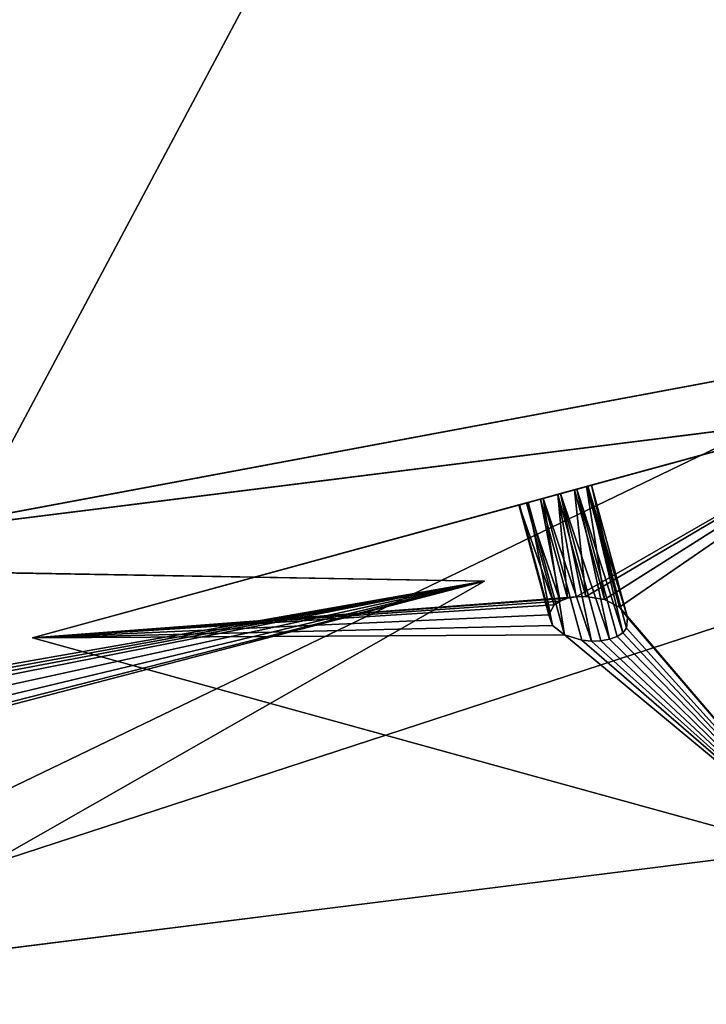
# Model space of a CAD drawing. Extents: x 5.2 to 19.2, y -23 to 23.
# Tile 333 of 656: x 12.883 to 13.416, y -23.045 to -22.279. Entities that reach past the tile are written whole.
import ezdxf

# ---------------------------------------------------------------- set-up
doc = ezdxf.new("R2010")
doc.units = 0
doc.header["$MEASUREMENT"] = 0
doc.layers.get('0').update_dxf_attribs({"linetype": 'CONTINUOUS'})

# ---------------------------------------------------------------- blocks, each defined once
blk = doc.blocks.new('LUXORA_OVAL_LED_37W_STL')
at = {"color": 0}
for p, q in [((14.37644, -22.35425, 4.45113), (12.89254, -22.75979, 0.82709)), ((14.37644, -22.35425, 4.45113), (12.89254, -22.75979, 0.82709)), ((12.84392, -22.66847, 4.18098), (14.05084, -22.44286, 4.18098)), ((14.05084, -22.44286, 4.14161), (12.84392, -22.66847, 4.14161)), ((14.05084, -22.44286, 4.14161), (12.84392, -22.66847, 4.14161)), ((12.84392, -22.66847, 4.18098), (14.05084, -22.44286, 4.18098)), ((12.84392, -22.66847, 0.83452), (14.05084, -22.44286, 0.83452)), ((14.05084, -22.44286, 0.79515), (12.84392, -22.66847, 0.79515)), ((14.05084, -22.44286, 0.79515), (12.84392, -22.66847, 0.79515)), ((12.84392, -22.66847, 0.83452), (14.05084, -22.44286, 0.83452)), ((12.65307, -22.69583, 0.51943), (14.17947, -22.50471, 4.14347)), ((12.65307, -22.69583, 0.51943), (14.17947, -22.50471, 4.14347)), ((13.59171, -22.56871, 0.51943), (12.89254, -22.75979, 0.82709)), ((13.59171, -22.56871, 0.51943), (12.89254, -22.75979, 0.82709)), ((13.46028, -22.59476, 4.45113), (11.93388, -22.78589, 0.82709)), ((13.46028, -22.59476, 4.45113), (11.93388, -22.78589, 0.82709)), ((13.30084, -22.6482, 0.78155), (13.31377, -22.64467, 0.78604)), ((13.30084, -22.6482, 0.78155), (13.31377, -22.64467, 0.78604)), ((13.3156, -22.64417, 0.8346), (13.30305, -22.6476, 0.84013)), ((13.3156, -22.64417, 0.8346), (13.30305, -22.6476, 0.84013)), ((13.31377, -22.64467, 0.78604), (13.3232, -22.64209, 0.79625)), ((13.31377, -22.64467, 0.78604), (13.3232, -22.64209, 0.79625)), ((13.31377, -22.64467, 0.78604), (13.33709, -22.73, 0.78604)), ((13.31377, -22.64467, 0.78604), (13.33709, -22.73, 0.78604)), ((13.32423, -22.64181, 0.82367), (13.3156, -22.64417, 0.8346)), ((13.32423, -22.64181, 0.82367), (13.3156, -22.64417, 0.8346)), ((13.34109, -22.76087, 0.83816), (13.3156, -22.64417, 0.8346)), ((13.3156, -22.64417, 0.8346), (13.34689, -22.75869, 0.8346)), ((13.34109, -22.76087, 0.83816), (13.3156, -22.64417, 0.8346)), ((13.3156, -22.64417, 0.8346), (13.34689, -22.75869, 0.8346)), ((13.3156, -22.64417, 0.8346), (13.35141, -22.75572, 0.82968)), ((13.3156, -22.64417, 0.8346), (13.35141, -22.75572, 0.82968)), ((13.3232, -22.64209, 0.79625), (13.32698, -22.64106, 0.80983)), ((13.3232, -22.64209, 0.79625), (13.32698, -22.64106, 0.80983)), ((13.3232, -22.64209, 0.79625), (13.34884, -22.73591, 0.79625)), ((13.3232, -22.64209, 0.79625), (13.34884, -22.73591, 0.79625)), ((13.32698, -22.64106, 0.80983), (13.32423, -22.64181, 0.82367)), ((13.32698, -22.64106, 0.80983), (13.32423, -22.64181, 0.82367)), ((13.32423, -22.64181, 0.82367), (13.35141, -22.75572, 0.82968)), ((13.32423, -22.64181, 0.82367), (13.35141, -22.75572, 0.82968)), ((13.32423, -22.64181, 0.82367), (13.35438, -22.75211, 0.82367)), ((13.32423, -22.64181, 0.82367), (13.35438, -22.75211, 0.82367)), ((13.32698, -22.64106, 0.80983), (13.35508, -22.74389, 0.80983)), ((13.32698, -22.64106, 0.80983), (13.35508, -22.74389, 0.80983)), ((13.27648, -22.65486, 0.79227), (13.28739, -22.65188, 0.78379)), ((13.27648, -22.65486, 0.79227), (13.28739, -22.65188, 0.78379)), ((13.28946, -22.65131, 0.83897), (13.27795, -22.65446, 0.8314)), ((13.28946, -22.65131, 0.83897), (13.27795, -22.65446, 0.8314)), ((13.28739, -22.65188, 0.78379), (13.30084, -22.6482, 0.78155)), ((13.28739, -22.65188, 0.78379), (13.30084, -22.6482, 0.78155)), ((13.30267, -22.73119, 0.78735), (13.28739, -22.65188, 0.78379)), ((13.30267, -22.73119, 0.78735), (13.28739, -22.65188, 0.78379)), ((13.30847, -22.72902, 0.78379), (13.28739, -22.65188, 0.78379)), ((13.30847, -22.72902, 0.78379), (13.28739, -22.65188, 0.78379)), ((13.30305, -22.6476, 0.84013), (13.28946, -22.65131, 0.83897)), ((13.30305, -22.6476, 0.84013), (13.28946, -22.65131, 0.83897)), ((13.3196, -22.76162, 0.83897), (13.28946, -22.65131, 0.83897)), ((13.32704, -22.76238, 0.8404), (13.28946, -22.65131, 0.83897)), ((13.32704, -22.76238, 0.8404), (13.28946, -22.65131, 0.83897)), ((13.3196, -22.76162, 0.83897), (13.28946, -22.65131, 0.83897)), ((13.30084, -22.6482, 0.78155), (13.32252, -22.72751, 0.78155)), ((13.30847, -22.72902, 0.78379), (13.30084, -22.6482, 0.78155)), ((13.30847, -22.72902, 0.78379), (13.30084, -22.6482, 0.78155)), ((13.31522, -22.72776, 0.78182), (13.30084, -22.6482, 0.78155)), ((13.31522, -22.72776, 0.78182), (13.30084, -22.6482, 0.78155)), ((13.30084, -22.6482, 0.78155), (13.32252, -22.72751, 0.78155)), ((13.34109, -22.76087, 0.83816), (13.30305, -22.6476, 0.84013)), ((13.33434, -22.76212, 0.84013), (13.30305, -22.6476, 0.84013)), ((13.34109, -22.76087, 0.83816), (13.30305, -22.6476, 0.84013)), ((13.33434, -22.76212, 0.84013), (13.30305, -22.6476, 0.84013)), ((13.32704, -22.76238, 0.8404), (13.30305, -22.6476, 0.84013)), ((13.32704, -22.76238, 0.8404), (13.30305, -22.6476, 0.84013)), ((13.27062, -22.65646, 0.80503), (13.27648, -22.65486, 0.79227)), ((13.27062, -22.65646, 0.80503), (13.27648, -22.65486, 0.79227)), ((13.27115, -22.65632, 0.81915), (13.27062, -22.65646, 0.80503)), ((13.27115, -22.65632, 0.81915), (13.27062, -22.65646, 0.80503)), ((13.29394, -22.74179, 0.80503), (13.27062, -22.65646, 0.80503)), ((13.29394, -22.74179, 0.80503), (13.27062, -22.65646, 0.80503)), ((13.27795, -22.65446, 0.8314), (13.27115, -22.65632, 0.81915)), ((13.27795, -22.65446, 0.8314), (13.27115, -22.65632, 0.81915)), ((13.29679, -22.75014, 0.81915), (13.27115, -22.65632, 0.81915)), ((13.29679, -22.75014, 0.81915), (13.27115, -22.65632, 0.81915)), ((13.29815, -22.73417, 0.79227), (13.27648, -22.65486, 0.79227)), ((13.29815, -22.73417, 0.79227), (13.27648, -22.65486, 0.79227)), ((13.30267, -22.73119, 0.78735), (13.27648, -22.65486, 0.79227)), ((13.30267, -22.73119, 0.78735), (13.27648, -22.65486, 0.79227)), ((13.30605, -22.75729, 0.8314), (13.27795, -22.65446, 0.8314)), ((13.30605, -22.75729, 0.8314), (13.27795, -22.65446, 0.8314)), ((11.7059, -22.68863, 0.51943), (13.24397, -22.71578, 4.14347)), ((11.7059, -22.68863, 0.51943), (13.24397, -22.71578, 4.14347)), ((12.51927, -22.70299, 4.45113), (13.24397, -22.71578, 4.14347)), ((12.51927, -22.70299, 4.45113), (13.24397, -22.71578, 4.14347)), ((13.24397, -22.71578, 4.14347), (12.68199, -23.03627, 3.84067)), ((13.24397, -22.71578, 4.14347), (12.68199, -23.03627, 3.84067)), ((13.30847, -22.72902, 0.78379), (13.30267, -22.73119, 0.78735)), ((13.30847, -22.72902, 0.78379), (13.30267, -22.73119, 0.78735)), ((13.31522, -22.72776, 0.78182), (13.30847, -22.72902, 0.78379)), ((13.31522, -22.72776, 0.78182), (13.30847, -22.72902, 0.78379)), ((13.32252, -22.72751, 0.78155), (13.31522, -22.72776, 0.78182)), ((13.32252, -22.72751, 0.78155), (13.31522, -22.72776, 0.78182)), ((13.33709, -22.73, 0.78604), (13.32252, -22.72751, 0.78155)), ((13.33709, -22.73, 0.78604), (13.32252, -22.72751, 0.78155)), ((13.29815, -22.73417, 0.79227), (13.29394, -22.74179, 0.80503)), ((13.29815, -22.73417, 0.79227), (13.29394, -22.74179, 0.80503)), ((13.30267, -22.73119, 0.78735), (13.29815, -22.73417, 0.79227)), ((13.30267, -22.73119, 0.78735), (13.29815, -22.73417, 0.79227)), ((13.34884, -22.73591, 0.79625), (13.33709, -22.73, 0.78604)), ((13.34884, -22.73591, 0.79625), (13.33709, -22.73, 0.78604)), ((13.35508, -22.74389, 0.80983), (13.34884, -22.73591, 0.79625)), ((13.35508, -22.74389, 0.80983), (13.34884, -22.73591, 0.79625)), ((13.29394, -22.74179, 0.80503), (13.29679, -22.75014, 0.81915)), ((13.29394, -22.74179, 0.80503), (13.29679, -22.75014, 0.81915)), ((13.35438, -22.75211, 0.82367), (13.35508, -22.74389, 0.80983)), ((13.35438, -22.75211, 0.82367), (13.35508, -22.74389, 0.80983)), ((13.29679, -22.75014, 0.81915), (13.30605, -22.75729, 0.8314)), ((13.29679, -22.75014, 0.81915), (13.30605, -22.75729, 0.8314)), ((13.35141, -22.75572, 0.82968), (13.35438, -22.75211, 0.82367)), ((13.35141, -22.75572, 0.82968), (13.35438, -22.75211, 0.82367)), ((12.89254, -22.75979, 0.82709), (13.51619, -22.93182, 1.12989)), ((12.89254, -22.75979, 0.82709), (13.51619, -22.93182, 1.12989)), ((13.30605, -22.75729, 0.8314), (13.3196, -22.76162, 0.83897)), ((13.30605, -22.75729, 0.8314), (13.3196, -22.76162, 0.83897)), ((13.34109, -22.76087, 0.83816), (13.34689, -22.75869, 0.8346)), ((13.34109, -22.76087, 0.83816), (13.34689, -22.75869, 0.8346)), ((13.34689, -22.75869, 0.8346), (13.35141, -22.75572, 0.82968)), ((13.34689, -22.75869, 0.8346), (13.35141, -22.75572, 0.82968)), ((13.3196, -22.76162, 0.83897), (13.32704, -22.76238, 0.8404)), ((13.3196, -22.76162, 0.83897), (13.32704, -22.76238, 0.8404)), ((13.32704, -22.76238, 0.8404), (13.33434, -22.76212, 0.84013)), ((13.32704, -22.76238, 0.8404), (13.33434, -22.76212, 0.84013)), ((13.33434, -22.76212, 0.84013), (13.34109, -22.76087, 0.83816)), ((13.33434, -22.76212, 0.84013), (13.34109, -22.76087, 0.83816)), ((12.52685, -23.04457, 1.12989), (13.66859, -22.90161, 3.84067)), ((12.52685, -23.04457, 1.12989), (13.66859, -22.90161, 3.84067))]:
    blk.add_line(p, q, dxfattribs=at)
mesh = blk.add_polyface(dxfattribs=at)
corners = [(5.68976, -17.26589, 4.18098), (5.57647, 16.04331, 4.18098), (5.57647, -16.04331, 4.18098), (5.68976, 17.26589, 4.18098), (6.02576, -18.44684, 4.18098), (6.02576, 18.44684, 4.18098), (6.57305, -19.54595, 4.18098), (6.57305, 19.54595, 4.18098), (7.15127, -16.04331, 4.18098), (7.31298, -20.52577, 4.18098), (7.26225, -17.09924, 4.18098), (7.59035, -18.10902, 4.18098), (8.22035, -21.35295, 4.18098), (8.12122, -19.02851, 4.18098), (8.83167, -19.81755, 4.18098), (9.26427, -21.99931, 4.18098), (9.69064, -20.44162, 4.18098), (10.40918, -22.44286, 4.18098), (10.66059, -20.87348, 4.18098), (11.6161, -22.66847, 4.18098), (11.69914, -21.09423, 4.18098), (12.84392, -22.66847, 4.18098), (12.76088, -21.09423, 4.18098), (13.79943, -20.87348, 4.18098), (14.05084, -22.44286, 4.18098), (14.76938, -20.44162, 4.18098), (15.19575, -21.99931, 4.18098), (15.62835, -19.81755, 4.18098), (16.23966, -21.35295, 4.18098), (16.3388, -19.02851, 4.18098), (17.14704, -20.52577, 4.18098), (16.86967, -18.10902, 4.18098), (17.19777, -17.09924, 4.18098), (17.88697, -19.54595, 4.18098), (17.30875, -16.04331, 4.18098), (17.30875, 16.04331, 4.18098), (7.15127, 16.04331, 4.18098), (7.31298, 20.52577, 4.18098), (7.26225, 17.09924, 4.18098), (7.59035, 18.10902, 4.18098), (8.22035, 21.35295, 4.18098), (8.12122, 19.02851, 4.18098), (8.83167, 19.81755, 4.18098), (9.26427, 21.99931, 4.18098), (9.69064, 20.44162, 4.18098), (10.40918, 22.44286, 4.18098), (10.66059, 20.87348, 4.18098), (11.6161, 22.66847, 4.18098), (11.69914, 21.09423, 4.18098), (12.84392, 22.66847, 4.18098), (12.76088, 21.09423, 4.18098), (13.79943, 20.87348, 4.18098), (14.05084, 22.44286, 4.18098), (14.76938, 20.44162, 4.18098), (15.19575, 21.99931, 4.18098), (15.62835, 19.81755, 4.18098), (16.23966, 21.35295, 4.18098), (16.3388, 19.02851, 4.18098), (17.14704, 20.52577, 4.18098), (16.86967, 18.10902, 4.18098), (17.19777, 17.09924, 4.18098), (17.88697, 19.54595, 4.18098), (18.43425, -18.44684, 4.18098), (18.43425, 18.44684, 4.18098), (18.77026, -17.26589, 4.18098), (18.77026, 17.26589, 4.18098), (18.88355, -16.04331, 4.18098), (18.88355, 16.04331, 4.18098)]
mesh.append_faces([[corners[k] for k in face] for face in [(0, 1, 2), (65, 66, 67)]], dxfattribs={"vtx0": -1, "color": 0})
mesh.append_faces([[corners[k] for k in face] for face in [(1, 0, 3), (3, 4, 5), (5, 6, 7), (8, 9, 10), (10, 9, 11), (11, 12, 13), (13, 12, 14), (14, 15, 16), (16, 17, 18), (18, 19, 20), (20, 21, 22), (22, 21, 23), (23, 24, 25), (25, 26, 27), (27, 28, 29), (29, 30, 31), (31, 30, 32), (32, 33, 34), (34, 33, 35), (7, 36, 37), (36, 7, 8), (37, 39, 40), (40, 42, 43), (43, 44, 45), (45, 46, 47), (47, 48, 49), (49, 51, 52), (52, 53, 54), (54, 55, 56), (56, 57, 58), (58, 60, 61), (61, 62, 63), (63, 64, 65)]], dxfattribs={"vtx0": -1, "vtx1": -1, "color": 0})
mesh.append_faces([[corners[k] for k in face] for face in [(7, 6, 8), (61, 35, 33)]], dxfattribs={"vtx0": -1, "vtx1": -1, "vtx2": -1, "color": 0})
mesh.append_faces([[corners[k] for k in face] for face in [(3, 0, 4), (5, 4, 6), (8, 6, 9), (11, 9, 12), (14, 12, 15), (16, 15, 17), (18, 17, 19), (20, 19, 21), (23, 21, 24), (25, 24, 26), (27, 26, 28), (29, 28, 30), (32, 30, 33), (37, 36, 38), (37, 38, 39), (40, 39, 41), (40, 41, 42), (43, 42, 44), (45, 44, 46), (47, 46, 48), (49, 48, 50), (49, 50, 51), (52, 51, 53), (54, 53, 55), (56, 55, 57), (58, 57, 59), (58, 59, 60), (61, 60, 35), (61, 33, 62), (63, 62, 64), (65, 64, 66)]], dxfattribs={"vtx0": -1, "vtx2": -1, "color": 0})
mesh = blk.add_polyface(dxfattribs=at)
corners = [(5.68976, 17.26589, 4.14161), (5.57647, -16.04331, 4.14161), (5.57647, 16.04331, 4.14161), (5.68976, -17.26589, 4.14161), (6.02576, 18.44684, 4.14161), (6.02576, -18.44684, 4.14161), (6.57305, 19.54595, 4.14161), (6.57305, -19.54595, 4.14161), (7.15127, 16.04331, 4.14161), (7.31298, 20.52577, 4.14161), (7.26225, 17.09924, 4.14161), (7.59035, 18.10902, 4.14161), (8.22035, 21.35295, 4.14161), (8.12122, 19.02851, 4.14161), (8.83167, 19.81755, 4.14161), (9.26427, 21.99931, 4.14161), (9.69064, 20.44162, 4.14161), (10.40918, 22.44286, 4.14161), (10.66059, 20.87348, 4.14161), (11.6161, 22.66847, 4.14161), (11.69914, 21.09423, 4.14161), (12.84392, 22.66847, 4.14161), (12.76088, 21.09423, 4.14161), (13.79943, 20.87348, 4.14161), (14.05084, 22.44286, 4.14161), (14.76938, 20.44162, 4.14161), (15.19575, 21.99931, 4.14161), (15.62835, 19.81755, 4.14161), (16.23966, 21.35295, 4.14161), (16.3388, 19.02851, 4.14161), (17.14704, 20.52577, 4.14161), (16.86967, 18.10902, 4.14161), (17.19777, 17.09924, 4.14161), (17.88697, 19.54595, 4.14161), (17.30875, 16.04331, 4.14161), (17.30875, -16.04331, 4.14161), (7.15127, -16.04331, 4.14161), (7.31298, -20.52577, 4.14161), (7.26225, -17.09924, 4.14161), (7.59035, -18.10902, 4.14161), (8.22035, -21.35295, 4.14161), (8.12122, -19.02851, 4.14161), (8.83167, -19.81755, 4.14161), (9.26427, -21.99931, 4.14161), (9.69064, -20.44162, 4.14161), (10.40918, -22.44286, 4.14161), (10.66059, -20.87348, 4.14161), (11.6161, -22.66847, 4.14161), (11.69914, -21.09423, 4.14161), (12.84392, -22.66847, 4.14161), (12.76088, -21.09423, 4.14161), (13.79943, -20.87348, 4.14161), (14.05084, -22.44286, 4.14161), (14.76938, -20.44162, 4.14161), (15.19575, -21.99931, 4.14161), (15.62835, -19.81755, 4.14161), (16.23966, -21.35295, 4.14161), (16.3388, -19.02851, 4.14161), (17.14704, -20.52577, 4.14161), (16.86967, -18.10902, 4.14161), (17.19777, -17.09924, 4.14161), (17.88697, -19.54595, 4.14161), (18.43425, 18.44684, 4.14161), (18.43425, -18.44684, 4.14161), (18.77026, 17.26589, 4.14161), (18.77026, -17.26589, 4.14161), (18.88355, 16.04331, 4.14161), (18.88355, -16.04331, 4.14161)]
mesh.append_faces([[corners[k] for k in face] for face in [(0, 1, 2), (65, 66, 67)]], dxfattribs={"vtx0": -1, "color": 0})
mesh.append_faces([[corners[k] for k in face] for face in [(1, 0, 3), (3, 4, 5), (5, 6, 7), (8, 9, 10), (10, 9, 11), (11, 12, 13), (13, 12, 14), (14, 15, 16), (16, 17, 18), (18, 19, 20), (20, 21, 22), (22, 21, 23), (23, 24, 25), (25, 26, 27), (27, 28, 29), (29, 30, 31), (31, 30, 32), (32, 33, 34), (34, 33, 35), (7, 36, 37), (36, 7, 8), (37, 39, 40), (40, 42, 43), (43, 44, 45), (45, 46, 47), (47, 48, 49), (49, 51, 52), (52, 53, 54), (54, 55, 56), (56, 57, 58), (58, 60, 61), (61, 62, 63), (63, 64, 65)]], dxfattribs={"vtx0": -1, "vtx1": -1, "color": 0})
mesh.append_faces([[corners[k] for k in face] for face in [(7, 6, 8), (61, 35, 33)]], dxfattribs={"vtx0": -1, "vtx1": -1, "vtx2": -1, "color": 0})
mesh.append_faces([[corners[k] for k in face] for face in [(3, 0, 4), (5, 4, 6), (8, 6, 9), (11, 9, 12), (14, 12, 15), (16, 15, 17), (18, 17, 19), (20, 19, 21), (23, 21, 24), (25, 24, 26), (27, 26, 28), (29, 28, 30), (32, 30, 33), (37, 36, 38), (37, 38, 39), (40, 39, 41), (40, 41, 42), (43, 42, 44), (45, 44, 46), (47, 46, 48), (49, 48, 50), (49, 50, 51), (52, 51, 53), (54, 53, 55), (56, 55, 57), (58, 57, 59), (58, 59, 60), (61, 60, 35), (61, 33, 62), (63, 62, 64), (65, 64, 66)]], dxfattribs={"vtx0": -1, "vtx2": -1, "color": 0})
mesh = blk.add_polyface(dxfattribs=at)
corners = [(5.68976, -17.26589, 0.83452), (5.57647, 16.04331, 0.83452), (5.57647, -16.04331, 0.83452), (5.68976, 17.26589, 0.83452), (6.02576, -18.44684, 0.83452), (6.02576, 18.44684, 0.83452), (6.57305, -19.54595, 0.83452), (6.57305, 19.54595, 0.83452), (7.15127, -16.04331, 0.83452), (7.31298, -20.52577, 0.83452), (7.26225, -17.09924, 0.83452), (7.59035, -18.10902, 0.83452), (8.22035, -21.35295, 0.83452), (8.12122, -19.02851, 0.83452), (8.83167, -19.81755, 0.83452), (9.26427, -21.99931, 0.83452), (9.69064, -20.44162, 0.83452), (10.40918, -22.44286, 0.83452), (10.66059, -20.87348, 0.83452), (11.6161, -22.66847, 0.83452), (11.69914, -21.09423, 0.83452), (12.84392, -22.66847, 0.83452), (12.76088, -21.09423, 0.83452), (13.79943, -20.87348, 0.83452), (14.05084, -22.44286, 0.83452), (14.76938, -20.44162, 0.83452), (15.19575, -21.99931, 0.83452), (15.62835, -19.81755, 0.83452), (16.23966, -21.35295, 0.83452), (16.3388, -19.02851, 0.83452), (17.14704, -20.52577, 0.83452), (16.86967, -18.10902, 0.83452), (17.19777, -17.09924, 0.83452), (17.88697, -19.54595, 0.83452), (17.30875, -16.04331, 0.83452), (17.30875, 16.04331, 0.83452), (7.15127, 16.04331, 0.83452), (7.31298, 20.52577, 0.83452), (7.26225, 17.09924, 0.83452), (7.59035, 18.10902, 0.83452), (8.22035, 21.35295, 0.83452), (8.12122, 19.02851, 0.83452), (8.83167, 19.81755, 0.83452), (9.26427, 21.99931, 0.83452), (9.69064, 20.44162, 0.83452), (10.40918, 22.44286, 0.83452), (10.66059, 20.87348, 0.83452), (11.6161, 22.66847, 0.83452), (11.69914, 21.09423, 0.83452), (12.84392, 22.66847, 0.83452), (12.76088, 21.09423, 0.83452), (13.79943, 20.87348, 0.83452), (14.05084, 22.44286, 0.83452), (14.76938, 20.44162, 0.83452), (15.19575, 21.99931, 0.83452), (15.62835, 19.81755, 0.83452), (16.23966, 21.35295, 0.83452), (16.3388, 19.02851, 0.83452), (17.14704, 20.52577, 0.83452), (16.86967, 18.10902, 0.83452), (17.19777, 17.09924, 0.83452), (17.88697, 19.54595, 0.83452), (18.43425, -18.44684, 0.83452), (18.43425, 18.44684, 0.83452), (18.77026, -17.26589, 0.83452), (18.77026, 17.26589, 0.83452), (18.88355, -16.04331, 0.83452), (18.88355, 16.04331, 0.83452)]
mesh.append_faces([[corners[k] for k in face] for face in [(0, 1, 2), (65, 66, 67)]], dxfattribs={"vtx0": -1, "color": 0})
mesh.append_faces([[corners[k] for k in face] for face in [(1, 0, 3), (3, 4, 5), (5, 6, 7), (8, 9, 10), (10, 9, 11), (11, 12, 13), (13, 12, 14), (14, 15, 16), (16, 17, 18), (18, 19, 20), (20, 21, 22), (22, 21, 23), (23, 24, 25), (25, 26, 27), (27, 28, 29), (29, 30, 31), (31, 30, 32), (32, 33, 34), (34, 33, 35), (7, 36, 37), (36, 7, 8), (37, 39, 40), (40, 42, 43), (43, 44, 45), (45, 46, 47), (47, 48, 49), (49, 51, 52), (52, 53, 54), (54, 55, 56), (56, 57, 58), (58, 60, 61), (61, 62, 63), (63, 64, 65)]], dxfattribs={"vtx0": -1, "vtx1": -1, "color": 0})
mesh.append_faces([[corners[k] for k in face] for face in [(7, 6, 8), (61, 35, 33)]], dxfattribs={"vtx0": -1, "vtx1": -1, "vtx2": -1, "color": 0})
mesh.append_faces([[corners[k] for k in face] for face in [(3, 0, 4), (5, 4, 6), (8, 6, 9), (11, 9, 12), (14, 12, 15), (16, 15, 17), (18, 17, 19), (20, 19, 21), (23, 21, 24), (25, 24, 26), (27, 26, 28), (29, 28, 30), (32, 30, 33), (37, 36, 38), (37, 38, 39), (40, 39, 41), (40, 41, 42), (43, 42, 44), (45, 44, 46), (47, 46, 48), (49, 48, 50), (49, 50, 51), (52, 51, 53), (54, 53, 55), (56, 55, 57), (58, 57, 59), (58, 59, 60), (61, 60, 35), (61, 33, 62), (63, 62, 64), (65, 64, 66)]], dxfattribs={"vtx0": -1, "vtx2": -1, "color": 0})
mesh = blk.add_polyface(dxfattribs=at)
corners = [(5.68976, 17.26589, 0.79515), (5.57647, -16.04331, 0.79515), (5.57647, 16.04331, 0.79515), (5.68976, -17.26589, 0.79515), (6.02576, 18.44684, 0.79515), (6.02576, -18.44684, 0.79515), (6.57305, 19.54595, 0.79515), (6.57305, -19.54595, 0.79515), (7.15127, 16.04331, 0.79515), (7.31298, 20.52577, 0.79515), (7.26225, 17.09924, 0.79515), (7.59035, 18.10902, 0.79515), (8.22035, 21.35295, 0.79515), (8.12122, 19.02851, 0.79515), (8.83167, 19.81755, 0.79515), (9.26427, 21.99931, 0.79515), (9.69064, 20.44162, 0.79515), (10.40918, 22.44286, 0.79515), (10.66059, 20.87348, 0.79515), (11.6161, 22.66847, 0.79515), (11.69914, 21.09423, 0.79515), (12.84392, 22.66847, 0.79515), (12.76088, 21.09423, 0.79515), (13.79943, 20.87348, 0.79515), (14.05084, 22.44286, 0.79515), (14.76938, 20.44162, 0.79515), (15.19575, 21.99931, 0.79515), (15.62835, 19.81755, 0.79515), (16.23966, 21.35295, 0.79515), (16.3388, 19.02851, 0.79515), (17.14704, 20.52577, 0.79515), (16.86967, 18.10902, 0.79515), (17.19777, 17.09924, 0.79515), (17.88697, 19.54595, 0.79515), (17.30875, 16.04331, 0.79515), (17.30875, -16.04331, 0.79515), (7.15127, -16.04331, 0.79515), (7.31298, -20.52577, 0.79515), (7.26225, -17.09924, 0.79515), (7.59035, -18.10902, 0.79515), (8.22035, -21.35295, 0.79515), (8.12122, -19.02851, 0.79515), (8.83167, -19.81755, 0.79515), (9.26427, -21.99931, 0.79515), (9.69064, -20.44162, 0.79515), (10.40918, -22.44286, 0.79515), (10.66059, -20.87348, 0.79515), (11.6161, -22.66847, 0.79515), (11.69914, -21.09423, 0.79515), (12.84392, -22.66847, 0.79515), (12.76088, -21.09423, 0.79515), (13.79943, -20.87348, 0.79515), (14.05084, -22.44286, 0.79515), (14.76938, -20.44162, 0.79515), (15.19575, -21.99931, 0.79515), (15.62835, -19.81755, 0.79515), (16.23966, -21.35295, 0.79515), (16.3388, -19.02851, 0.79515), (17.14704, -20.52577, 0.79515), (16.86967, -18.10902, 0.79515), (17.19777, -17.09924, 0.79515), (17.88697, -19.54595, 0.79515), (18.43425, 18.44684, 0.79515), (18.43425, -18.44684, 0.79515), (18.77026, 17.26589, 0.79515), (18.77026, -17.26589, 0.79515), (18.88355, 16.04331, 0.79515), (18.88355, -16.04331, 0.79515)]
mesh.append_faces([[corners[k] for k in face] for face in [(0, 1, 2), (65, 66, 67)]], dxfattribs={"vtx0": -1, "color": 0})
mesh.append_faces([[corners[k] for k in face] for face in [(1, 0, 3), (3, 4, 5), (5, 6, 7), (8, 9, 10), (10, 9, 11), (11, 12, 13), (13, 12, 14), (14, 15, 16), (16, 17, 18), (18, 19, 20), (20, 21, 22), (22, 21, 23), (23, 24, 25), (25, 26, 27), (27, 28, 29), (29, 30, 31), (31, 30, 32), (32, 33, 34), (34, 33, 35), (7, 36, 37), (36, 7, 8), (37, 39, 40), (40, 42, 43), (43, 44, 45), (45, 46, 47), (47, 48, 49), (49, 51, 52), (52, 53, 54), (54, 55, 56), (56, 57, 58), (58, 60, 61), (61, 62, 63), (63, 64, 65)]], dxfattribs={"vtx0": -1, "vtx1": -1, "color": 0})
mesh.append_faces([[corners[k] for k in face] for face in [(7, 6, 8), (61, 35, 33)]], dxfattribs={"vtx0": -1, "vtx1": -1, "vtx2": -1, "color": 0})
mesh.append_faces([[corners[k] for k in face] for face in [(3, 0, 4), (5, 4, 6), (8, 6, 9), (11, 9, 12), (14, 12, 15), (16, 15, 17), (18, 17, 19), (20, 19, 21), (23, 21, 24), (25, 24, 26), (27, 26, 28), (29, 28, 30), (32, 30, 33), (37, 36, 38), (37, 38, 39), (40, 39, 41), (40, 41, 42), (43, 42, 44), (45, 44, 46), (47, 46, 48), (49, 48, 50), (49, 50, 51), (52, 51, 53), (54, 53, 55), (56, 55, 57), (58, 57, 59), (58, 59, 60), (61, 60, 35), (61, 33, 62), (63, 62, 64), (65, 64, 66)]], dxfattribs={"vtx0": -1, "vtx2": -1, "color": 0})
mesh = blk.add_polyface(dxfattribs=at)
corners = [(12.89254, -22.75979, 0.82709), (13.30084, -22.6482, 0.78155), (13.59171, -22.56871, 0.51943), (13.28739, -22.65188, 0.78379), (13.27648, -22.65486, 0.79227), (13.27062, -22.65646, 0.80503), (13.27115, -22.65632, 0.81915), (13.27795, -22.65446, 0.8314), (14.37644, -22.35425, 4.45113), (13.28946, -22.65131, 0.83897), (13.30305, -22.6476, 0.84013), (14.64759, -22.28014, 4.14088), (14.6585, -22.27716, 4.1324), (14.67196, -22.27348, 4.13015), (14.64173, -22.28174, 4.15364), (14.64226, -22.2816, 4.16776), (14.64906, -22.27974, 4.18001), (14.66058, -22.27659, 4.18758), (14.67416, -22.27288, 4.18873), (13.3232, -22.64209, 0.79625), (15.0756, -22.16317, 4.14347), (13.31377, -22.64467, 0.78604), (13.32698, -22.64106, 0.80983), (13.32423, -22.64181, 0.82367), (13.3156, -22.64417, 0.8346), (14.68489, -22.26995, 4.13465), (14.69432, -22.26737, 4.14485), (14.69809, -22.26634, 4.15843), (14.69535, -22.26709, 4.17228), (14.68671, -22.26945, 4.18321)]
mesh.append_faces([[corners[k] for k in face] for face in [(0, 1, 2), (1, 0, 3), (3, 0, 4), (4, 0, 5), (5, 0, 6), (6, 0, 7), (7, 8, 9), (9, 8, 10), (11, 8, 14), (14, 8, 15), (15, 8, 16), (16, 8, 17), (17, 8, 18), (2, 19, 20), (19, 2, 21), (21, 2, 1), (20, 29, 8)]], dxfattribs={"vtx0": -1, "vtx1": -1, "color": 0})
mesh.append_faces([[corners[k] for k in face] for face in [(10, 8, 11), (20, 10, 13)]], dxfattribs={"vtx0": -1, "vtx1": -1, "vtx2": -1, "color": 0})
mesh.append_faces([[corners[k] for k in face] for face in [(7, 0, 8), (10, 11, 12), (10, 12, 13), (20, 19, 22), (20, 22, 23), (20, 23, 24), (20, 24, 10), (20, 13, 25), (20, 25, 26), (20, 26, 27), (20, 27, 28), (20, 28, 29), (8, 29, 18)]], dxfattribs={"vtx0": -1, "vtx2": -1, "color": 0})
mesh = blk.add_polyface(dxfattribs=at)
corners = [(13.51619, -22.93182, 1.12989), (14.37644, -22.35425, 4.45113), (12.89254, -22.75979, 0.82709), (14.62614, -22.62847, 3.84067)]
mesh.append_faces([[corners[k] for k in face] for face in [(0, 1, 2), (1, 0, 3)]], dxfattribs={"vtx0": -1, "color": 0})
mesh = blk.add_polyface(dxfattribs=at)
corners = [(14.05084, -22.44286, 4.18098), (12.84392, -22.66847, 4.14161), (14.05084, -22.44286, 4.14161), (12.84392, -22.66847, 4.18098)]
mesh.append_faces([[corners[k] for k in face] for face in [(0, 1, 2), (1, 0, 3)]], dxfattribs={"vtx0": -1, "color": 0})
mesh = blk.add_polyface(dxfattribs=at)
corners = [(14.05084, -22.44286, 0.83452), (12.84392, -22.66847, 0.79515), (14.05084, -22.44286, 0.79515), (12.84392, -22.66847, 0.83452)]
mesh.append_faces([[corners[k] for k in face] for face in [(0, 1, 2), (1, 0, 3)]], dxfattribs={"vtx0": -1, "color": 0})
mesh = blk.add_polyface(dxfattribs=at)
corners = [(11.93388, -22.78589, 0.82709), (12.35388, -22.7333, 0.78155), (12.65307, -22.69583, 0.51943), (12.34003, -22.73503, 0.78379), (12.32881, -22.73643, 0.79227), (12.32278, -22.73719, 0.80503), (12.32333, -22.73712, 0.81915), (12.33032, -22.73625, 0.8314), (13.46028, -22.59476, 4.45113), (12.34217, -22.73476, 0.83897), (12.35614, -22.73301, 0.84013), (13.7392, -22.55983, 4.14088), (13.75042, -22.55843, 4.1324), (13.76426, -22.5567, 4.13015), (13.73317, -22.56059, 4.15364), (13.73372, -22.56052, 4.16776), (13.74071, -22.55965, 4.18001), (13.75255, -22.55816, 4.18758), (13.76653, -22.55641, 4.18873), (12.37687, -22.73042, 0.79625), (14.17947, -22.50471, 4.14347), (12.36717, -22.73163, 0.78604), (12.38076, -22.72993, 0.80983), (12.37793, -22.73029, 0.82367), (12.36905, -22.7314, 0.8346), (13.77756, -22.55503, 4.13465), (13.78726, -22.55382, 4.14485), (13.79114, -22.55333, 4.15843), (13.78832, -22.55368, 4.17228), (13.77944, -22.5548, 4.18321)]
mesh.append_faces([[corners[k] for k in face] for face in [(0, 1, 2), (1, 0, 3), (3, 0, 4), (4, 0, 5), (5, 0, 6), (6, 0, 7), (7, 8, 9), (9, 8, 10), (11, 8, 14), (14, 8, 15), (15, 8, 16), (16, 8, 17), (17, 8, 18), (2, 19, 20), (19, 2, 21), (21, 2, 1), (20, 29, 8)]], dxfattribs={"vtx0": -1, "vtx1": -1, "color": 0})
mesh.append_faces([[corners[k] for k in face] for face in [(10, 8, 11), (20, 10, 13)]], dxfattribs={"vtx0": -1, "vtx1": -1, "vtx2": -1, "color": 0})
mesh.append_faces([[corners[k] for k in face] for face in [(7, 0, 8), (10, 11, 12), (10, 12, 13), (20, 19, 22), (20, 22, 23), (20, 23, 24), (20, 24, 10), (20, 13, 25), (20, 25, 26), (20, 26, 27), (20, 27, 28), (20, 28, 29), (8, 29, 18)]], dxfattribs={"vtx0": -1, "vtx2": -1, "color": 0})
mesh = blk.add_polyface(dxfattribs=at)
corners = [(14.17947, -22.50471, 4.14347), (12.52685, -23.04457, 1.12989), (12.65307, -22.69583, 0.51943), (13.66859, -22.90161, 3.84067)]
mesh.append_faces([[corners[k] for k in face] for face in [(0, 1, 2), (1, 0, 3)]], dxfattribs={"vtx0": -1, "color": 0})
mesh = blk.add_polyface(dxfattribs=at)
corners = [(13.59171, -22.56871, 0.51943), (13.33709, -22.73, 0.78604), (13.32252, -22.72751, 0.78155), (13.34884, -22.73591, 0.79625), (13.51619, -22.93182, 1.12989), (13.35508, -22.74389, 0.80983), (13.35438, -22.75211, 0.82367), (13.35141, -22.75572, 0.82968), (13.34689, -22.75869, 0.8346), (13.34109, -22.76087, 0.83816), (13.33434, -22.76212, 0.84013), (13.32704, -22.76238, 0.8404), (13.31522, -22.72776, 0.78182), (12.89254, -22.75979, 0.82709), (13.30847, -22.72902, 0.78379), (13.30267, -22.73119, 0.78735), (13.29815, -22.73417, 0.79227), (13.29394, -22.74179, 0.80503), (13.29679, -22.75014, 0.81915), (13.30605, -22.75729, 0.8314), (13.3196, -22.76162, 0.83897)]
mesh.append_faces([[corners[k] for k in face] for face in [(1, 0, 3), (3, 4, 5), (5, 4, 6), (6, 4, 7), (7, 4, 8), (8, 4, 9), (9, 4, 10), (10, 4, 11), (0, 12, 13), (12, 0, 2), (13, 19, 4)]], dxfattribs={"vtx0": -1, "vtx1": -1, "color": 0})
mesh.append_faces([[corners[k] for k in face] for face in [(0, 1, 2), (3, 0, 4), (13, 12, 14), (13, 14, 15), (13, 15, 16), (13, 16, 17), (13, 17, 18), (13, 18, 19), (4, 19, 20), (4, 20, 11)]], dxfattribs={"vtx0": -1, "vtx2": -1, "color": 0})
mesh = blk.add_polyface(dxfattribs=at)
corners = [(12.52685, -23.04457, 1.12989), (13.46028, -22.59476, 4.45113), (11.93388, -22.78589, 0.82709), (13.66859, -22.90161, 3.84067)]
mesh.append_faces([[corners[k] for k in face] for face in [(0, 1, 2), (1, 0, 3)]], dxfattribs={"vtx0": -1, "color": 0})
mesh = blk.add_polyface(dxfattribs=at)
corners = [(13.32252, -22.72751, 0.78155), (13.31377, -22.64467, 0.78604), (13.30084, -22.6482, 0.78155), (13.33709, -22.73, 0.78604)]
mesh.append_faces([[corners[k] for k in face] for face in [(0, 1, 2), (1, 0, 3)]], dxfattribs={"vtx0": -1, "color": 0})
mesh = blk.add_polyface(dxfattribs=at)
corners = [(13.34109, -22.76087, 0.83816), (13.30305, -22.6476, 0.84013), (13.3156, -22.64417, 0.8346)]
mesh.append_faces([[corners[k] for k in face] for face in [(0, 1, 2)]], dxfattribs={"color": 0})
mesh = blk.add_polyface(dxfattribs=at)
corners = [(13.3232, -22.64209, 0.79625), (13.33709, -22.73, 0.78604), (13.34884, -22.73591, 0.79625), (13.31377, -22.64467, 0.78604)]
mesh.append_faces([[corners[k] for k in face] for face in [(0, 1, 2), (1, 0, 3)]], dxfattribs={"vtx0": -1, "color": 0})
mesh = blk.add_polyface(dxfattribs=at)
corners = [(13.32423, -22.64181, 0.82367), (13.35141, -22.75572, 0.82968), (13.3156, -22.64417, 0.8346)]
mesh.append_faces([[corners[k] for k in face] for face in [(0, 1, 2)]], dxfattribs={"color": 0})
mesh = blk.add_polyface(dxfattribs=at)
corners = [(13.34689, -22.75869, 0.8346), (13.34109, -22.76087, 0.83816), (13.3156, -22.64417, 0.8346)]
mesh.append_faces([[corners[k] for k in face] for face in [(0, 1, 2)]], dxfattribs={"color": 0})
mesh = blk.add_polyface(dxfattribs=at)
corners = [(13.35141, -22.75572, 0.82968), (13.34689, -22.75869, 0.8346), (13.3156, -22.64417, 0.8346)]
mesh.append_faces([[corners[k] for k in face] for face in [(0, 1, 2)]], dxfattribs={"color": 0})
mesh = blk.add_polyface(dxfattribs=at)
corners = [(13.32698, -22.64106, 0.80983), (13.34884, -22.73591, 0.79625), (13.35508, -22.74389, 0.80983), (13.3232, -22.64209, 0.79625)]
mesh.append_faces([[corners[k] for k in face] for face in [(0, 1, 2), (1, 0, 3)]], dxfattribs={"vtx0": -1, "color": 0})
mesh = blk.add_polyface(dxfattribs=at)
corners = [(13.32423, -22.64181, 0.82367), (13.35508, -22.74389, 0.80983), (13.35438, -22.75211, 0.82367), (13.32698, -22.64106, 0.80983)]
mesh.append_faces([[corners[k] for k in face] for face in [(0, 1, 2), (1, 0, 3)]], dxfattribs={"vtx0": -1, "color": 0})
mesh = blk.add_polyface(dxfattribs=at)
corners = [(13.32423, -22.64181, 0.82367), (13.35438, -22.75211, 0.82367), (13.35141, -22.75572, 0.82968)]
mesh.append_faces([[corners[k] for k in face] for face in [(0, 1, 2)]], dxfattribs={"color": 0})
mesh = blk.add_polyface(dxfattribs=at)
corners = [(13.30267, -22.73119, 0.78735), (13.28739, -22.65188, 0.78379), (13.27648, -22.65486, 0.79227)]
mesh.append_faces([[corners[k] for k in face] for face in [(0, 1, 2)]], dxfattribs={"color": 0})
mesh = blk.add_polyface(dxfattribs=at)
corners = [(13.28946, -22.65131, 0.83897), (13.30605, -22.75729, 0.8314), (13.27795, -22.65446, 0.8314), (13.3196, -22.76162, 0.83897)]
mesh.append_faces([[corners[k] for k in face] for face in [(0, 1, 2), (1, 0, 3)]], dxfattribs={"vtx0": -1, "color": 0})
mesh = blk.add_polyface(dxfattribs=at)
corners = [(13.30847, -22.72902, 0.78379), (13.30084, -22.6482, 0.78155), (13.28739, -22.65188, 0.78379)]
mesh.append_faces([[corners[k] for k in face] for face in [(0, 1, 2)]], dxfattribs={"color": 0})
mesh = blk.add_polyface(dxfattribs=at)
corners = [(13.30847, -22.72902, 0.78379), (13.28739, -22.65188, 0.78379), (13.30267, -22.73119, 0.78735)]
mesh.append_faces([[corners[k] for k in face] for face in [(0, 1, 2)]], dxfattribs={"color": 0})
mesh = blk.add_polyface(dxfattribs=at)
corners = [(13.32704, -22.76238, 0.8404), (13.28946, -22.65131, 0.83897), (13.30305, -22.6476, 0.84013)]
mesh.append_faces([[corners[k] for k in face] for face in [(0, 1, 2)]], dxfattribs={"color": 0})
mesh = blk.add_polyface(dxfattribs=at)
corners = [(13.32704, -22.76238, 0.8404), (13.3196, -22.76162, 0.83897), (13.28946, -22.65131, 0.83897)]
mesh.append_faces([[corners[k] for k in face] for face in [(0, 1, 2)]], dxfattribs={"color": 0})
mesh = blk.add_polyface(dxfattribs=at)
corners = [(13.31522, -22.72776, 0.78182), (13.30084, -22.6482, 0.78155), (13.30847, -22.72902, 0.78379)]
mesh.append_faces([[corners[k] for k in face] for face in [(0, 1, 2)]], dxfattribs={"color": 0})
mesh = blk.add_polyface(dxfattribs=at)
corners = [(13.32252, -22.72751, 0.78155), (13.30084, -22.6482, 0.78155), (13.31522, -22.72776, 0.78182)]
mesh.append_faces([[corners[k] for k in face] for face in [(0, 1, 2)]], dxfattribs={"color": 0})
mesh = blk.add_polyface(dxfattribs=at)
corners = [(13.34109, -22.76087, 0.83816), (13.33434, -22.76212, 0.84013), (13.30305, -22.6476, 0.84013)]
mesh.append_faces([[corners[k] for k in face] for face in [(0, 1, 2)]], dxfattribs={"color": 0})
mesh = blk.add_polyface(dxfattribs=at)
corners = [(13.33434, -22.76212, 0.84013), (13.32704, -22.76238, 0.8404), (13.30305, -22.6476, 0.84013)]
mesh.append_faces([[corners[k] for k in face] for face in [(0, 1, 2)]], dxfattribs={"color": 0})
mesh = blk.add_polyface(dxfattribs=at)
corners = [(13.29815, -22.73417, 0.79227), (13.27062, -22.65646, 0.80503), (13.29394, -22.74179, 0.80503), (13.27648, -22.65486, 0.79227)]
mesh.append_faces([[corners[k] for k in face] for face in [(0, 1, 2), (1, 0, 3)]], dxfattribs={"vtx0": -1, "color": 0})
mesh = blk.add_polyface(dxfattribs=at)
corners = [(13.29394, -22.74179, 0.80503), (13.27115, -22.65632, 0.81915), (13.29679, -22.75014, 0.81915), (13.27062, -22.65646, 0.80503)]
mesh.append_faces([[corners[k] for k in face] for face in [(0, 1, 2), (1, 0, 3)]], dxfattribs={"vtx0": -1, "color": 0})
mesh = blk.add_polyface(dxfattribs=at)
corners = [(13.29679, -22.75014, 0.81915), (13.27795, -22.65446, 0.8314), (13.30605, -22.75729, 0.8314), (13.27115, -22.65632, 0.81915)]
mesh.append_faces([[corners[k] for k in face] for face in [(0, 1, 2), (1, 0, 3)]], dxfattribs={"vtx0": -1, "color": 0})
mesh = blk.add_polyface(dxfattribs=at)
corners = [(13.30267, -22.73119, 0.78735), (13.27648, -22.65486, 0.79227), (13.29815, -22.73417, 0.79227)]
mesh.append_faces([[corners[k] for k in face] for face in [(0, 1, 2)]], dxfattribs={"color": 0})
mesh = blk.add_polyface(dxfattribs=at)
corners = [(10.9812, -22.67584, 0.82709), (11.40441, -22.68331, 0.78155), (11.7059, -22.68863, 0.51943), (11.39046, -22.68307, 0.78379), (11.37915, -22.68287, 0.79227), (11.37308, -22.68276, 0.80503), (11.37363, -22.68277, 0.81915), (11.38068, -22.68289, 0.8314), (12.51927, -22.70299, 4.45113), (11.39261, -22.68311, 0.83897), (11.40669, -22.68336, 0.84013), (12.80033, -22.70795, 4.14088), (12.81164, -22.70815, 4.1324), (12.82559, -22.7084, 4.13015), (12.79426, -22.70785, 4.15364), (12.7948, -22.70786, 4.16776), (12.80185, -22.70798, 4.18001), (12.81379, -22.70819, 4.18758), (12.82787, -22.70844, 4.18873), (11.42758, -22.68372, 0.79625), (13.24397, -22.71578, 4.14347), (11.41781, -22.68355, 0.78604), (11.4315, -22.68379, 0.80983), (11.42865, -22.68374, 0.82367), (11.4197, -22.68358, 0.8346), (12.83899, -22.70864, 4.13465), (12.84876, -22.70881, 4.14485), (12.85267, -22.70888, 4.15843), (12.84983, -22.70883, 4.17228), (12.84088, -22.70867, 4.18321)]
mesh.append_faces([[corners[k] for k in face] for face in [(0, 1, 2), (1, 0, 3), (3, 0, 4), (4, 0, 5), (5, 0, 6), (6, 0, 7), (7, 8, 9), (9, 8, 10), (11, 8, 14), (14, 8, 15), (15, 8, 16), (16, 8, 17), (17, 8, 18), (2, 19, 20), (19, 2, 21), (21, 2, 1), (20, 29, 8)]], dxfattribs={"vtx0": -1, "vtx1": -1, "color": 0})
mesh.append_faces([[corners[k] for k in face] for face in [(10, 8, 11), (20, 10, 13)]], dxfattribs={"vtx0": -1, "vtx1": -1, "vtx2": -1, "color": 0})
mesh.append_faces([[corners[k] for k in face] for face in [(7, 0, 8), (10, 11, 12), (10, 12, 13), (20, 19, 22), (20, 22, 23), (20, 23, 24), (20, 24, 10), (20, 13, 25), (20, 25, 26), (20, 26, 27), (20, 27, 28), (20, 28, 29), (8, 29, 18)]], dxfattribs={"vtx0": -1, "vtx2": -1, "color": 0})
mesh = blk.add_polyface(dxfattribs=at)
corners = [(13.24397, -22.71578, 4.14347), (11.53152, -23.01596, 1.12989), (11.7059, -22.68863, 0.51943), (12.68199, -23.03627, 3.84067)]
mesh.append_faces([[corners[k] for k in face] for face in [(0, 1, 2), (1, 0, 3)]], dxfattribs={"vtx0": -1, "color": 0})
mesh = blk.add_polyface(dxfattribs=at)
corners = [(13.24397, -22.71578, 4.14347), (12.82352, -22.82542, 4.13015), (12.68199, -23.03627, 3.84067), (12.83703, -22.81942, 4.13465), (12.84696, -22.81079, 4.14485), (12.85104, -22.80152, 4.15843), (12.84833, -22.79373, 4.17228), (12.84457, -22.79097, 4.17829), (12.83946, -22.7892, 4.18321), (12.51927, -22.70299, 4.45113), (12.8333, -22.78851, 4.18676), (12.82645, -22.78897, 4.18873), (12.81931, -22.79052, 4.18901), (12.79826, -22.82498, 4.14088), (12.80337, -22.82675, 4.13595), (12.80953, -22.82743, 4.1324), (12.81638, -22.82698, 4.13043), (12.7923, -22.81863, 4.15364), (12.793, -22.80984, 4.16776), (12.80022, -22.80062, 4.18001), (12.81229, -22.79309, 4.18758)]
mesh.append_faces([[corners[k] for k in face] for face in [(0, 1, 2), (1, 0, 3), (3, 0, 4), (4, 0, 5), (5, 0, 6), (6, 0, 7), (7, 0, 8), (8, 9, 10), (10, 9, 11), (11, 9, 12), (2, 13, 9), (13, 2, 14), (14, 2, 15), (15, 2, 16), (16, 2, 1)]], dxfattribs={"vtx0": -1, "vtx1": -1, "color": 0})
mesh.append_faces([[corners[k] for k in face] for face in [(8, 0, 9), (9, 13, 17), (9, 17, 18), (9, 18, 19), (9, 19, 20), (9, 20, 12)]], dxfattribs={"vtx0": -1, "vtx2": -1, "color": 0})

msp = doc.modelspace()

# ---------------------------------------------------------------- block references
at = {"color": 0}
msp.add_blockref('LUXORA_OVAL_LED_37W_STL', (0, 0), dxfattribs=at)

doc.saveas('drawing.dxf')
